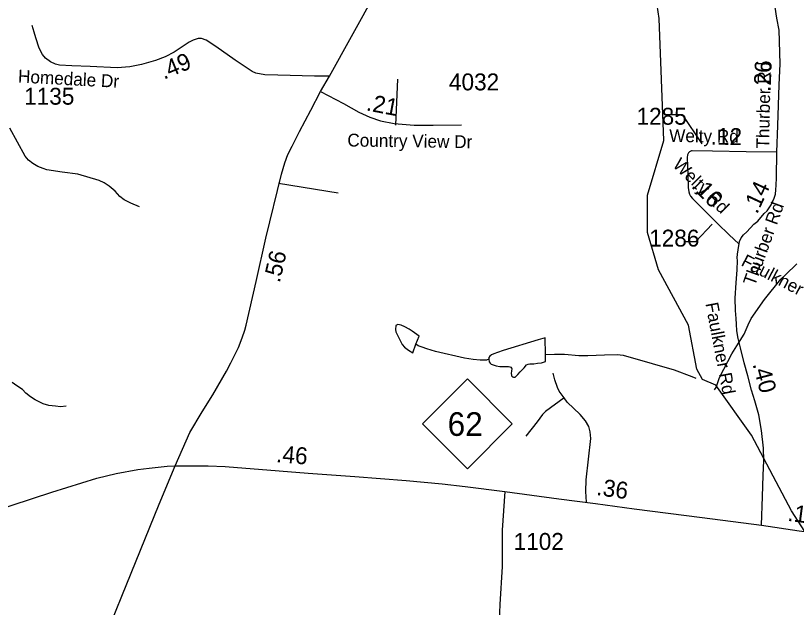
# Model space of a CAD drawing. Extents: x 1662474 to 1856135, y 779280 to 917889.
# Drawn here: x 1749116 to 1754895, y 791226 to 795606 of the extents above; entities that cross this region are included whole.
import ezdxf

# ---------------------------------------------------------------- set-up
doc = ezdxf.new("R2010")
doc.units = 0
for name, color, linetype in [('Exist Hydrographic Misc Water Feature', 7, 'Continuous'), ('Exist Hydrographic Pond Under 1500 Sq Ft', 7, 'Continuous'), ('Exist Road Non-System Type 51', 7, 'Continuous'), ('Exist Road Non-System Type 51 Label', 7, 'Continuous'), ('Exist Road Primary NC Attributed', 7, 'Continuous'), ('Exist Road Primary NC Mileage Hundredths English Label', 7, 'Continuous'), ('Exist Road Primary NC Shield CELL', 7, 'Continuous'), ('Exist Road Primary NC Shield Number Label', 7, 'Continuous'), ('Exist Road Secondary Mileage Hundredths English Label', 7, 'Continuous'), ('Exist Road Secondary Mileage Tenths English Label', 7, 'Continuous'), ('Exist Road Secondary Type 41 Attributed', 7, 'Continuous'), ('Exist Road Secondary Type 51 Attributed', 7, 'Continuous'), ('Exist Road Secondary Type 51 Label', 7, 'Continuous'), ('Exist Road Secondary Type 51 Number Label', 7, 'Continuous')]:
    doc.layers.add(name, color=color, linetype=linetype)

msp = doc.modelspace()

# ---------------------------------------------------------------- linework, layer by layer
at = {"layer": 'Exist Hydrographic Misc Water Feature'}
for points in [[(1755270, 791301.9), (1754858.9, 791940.4), (1754563, 792501.2), (1754298.9, 792870.9), (1754199.9, 792912.3), (1754158.9, 792988.6), (1754094.9, 793314.8), (1753873, 793723.1), (1753792, 794000.4), (1753793.9, 794276.1), (1753913.8, 794680.7), (1753880, 795583.9), (1753864, 795682.8), (1753907.9, 795924.8), (1753991.9, 796080.6), (1754044.8, 796381.5), (1754029.9, 796680.5), (1753940.9, 796964.6), (1753891.9, 797050.9), (1753847, 797675.4), (1753814, 797768), (1753757, 797884.1), (1753750, 798018.8), (1753684, 798151.4)], [(1750033.6, 794191.7), (1749969.8, 794218.2), (1749918.2, 794242.7), (1749888.2, 794266.9), (1749852.6, 794307.2), (1749808.9, 794343.6), (1749770.9, 794367.9), (1749735.3, 794386.2), (1749575.5, 794433.5), (1749459.7, 794446.5), (1749345.7, 794463.4), (1749319.8, 794473.6), (1749280, 794490), (1749244.2, 794512.2), (1749212.2, 794536.6), (1749186.5, 794566.7), (1749074.2, 794773.8)], [(1754289.7, 792836.5), (1754299.7, 792854.4), (1754326.4, 792928.2), (1754356.9, 792987.9), (1754415.8, 793101.5), (1754454.3, 793161.2), (1754507, 793246.9), (1754537.6, 793316.5), (1754560.1, 793364.4), (1754659.2, 793503.6), (1754780.4, 793654.7), (1754814.8, 793688.4), (1754897.4, 793767.7)], [(1752617.1, 793062.2), (1752601.1, 793056.4), (1752553.1, 793056.8), (1752503.1, 793061.1), (1752439.1, 793069.7), (1752223.4, 793119.5), (1752159.6, 793140), (1752123.7, 793152.3), (1752095.8, 793162.5), (1752079.2, 793175)], [(1753037.4, 793096.8), (1753105.5, 793100.2), (1753179.5, 793099.6), (1753285.3, 793090.8), (1753351.6, 793090.2), (1753473.6, 793095.2), (1753567.5, 793098.4), (1753613.6, 793092.1), (1753827.1, 793030.3), (1753990.7, 792985), (1754120.5, 792935.9), (1754150.2, 792921.6)], [(1749489.4, 792715.8), (1749447.4, 792710.1), (1749411.3, 792714.4), (1749361.5, 792720.8), (1749319.6, 792733.2), (1749259.7, 792761.7), (1749225.9, 792784), (1749190.2, 792812.2), (1749166.2, 792838.4), (1749124.6, 792866.8), (1749090.8, 792889.1)]]:
    msp.add_lwpolyline(points, dxfattribs=at)
at = {"layer": 'Exist Hydrographic Pond Under 1500 Sq Ft'}
for points in [[(1752079.2, 793175), (1752102.4, 793232.5), (1752050.7, 793270.9), (1752028.8, 793285.1), (1751996.8, 793303.4), (1751969.1, 793313.6), (1751944.9, 793319.9), (1751939, 793317.9), (1751928.9, 793311.9), (1751926.7, 793282), (1751930.6, 793265.9), (1751975.7, 793171.5), (1751993.7, 793151.4), (1752023.4, 793129.2), (1752055.4, 793110.9), (1752079.2, 793175)], [(1753037.4, 793096.8), (1753036.4, 793220.8), (1752984.3, 793207.3), (1752723.7, 793127.4), (1752681.5, 793111.7), (1752655.4, 793101.9), (1752639.2, 793094.1), (1752625.3, 793086.2), (1752617.1, 793074.3), (1752617.1, 793062.2)], [(1752617.1, 793062.2), (1752621, 793042.2), (1752629, 793034.2), (1752634.7, 793026.1), (1752650.7, 793020), (1752672.6, 793013.8), (1752698.7, 793007.6), (1752750.6, 793009.1), (1752764.7, 793009), (1752772.7, 793006.9), (1752780.7, 793004.9), (1752786.6, 792996.8), (1752788.5, 792992.8), (1752786.4, 792974.9), (1752784.2, 792958.8), (1752786.2, 792942.8), (1752788.1, 792936.8), (1752796.1, 792932.8), (1752802, 792930.7), (1752813.9, 792930.6), (1752832.2, 792948.5), (1752850.4, 792968.3), (1752878.7, 793000.1), (1752896.8, 793020), (1752908.9, 793025.8), (1752922.8, 793027.7), (1752950.9, 793029.5), (1752979, 793033.2), (1753008.9, 793037), (1753023.1, 793040.9), (1753037, 793044.8), (1753037.4, 793096.8)]]:
    msp.add_lwpolyline(points, dxfattribs=at)
at = {"layer": 'Exist Road Non-System Type 51'}
for p, q in [((1751942.2, 795135.5), (1751928.4, 794795.6)), ((1751502.6, 794291.9), (1751061.1, 794363.1))]:
    msp.add_line(p, q, dxfattribs=at)
for points in [[(1753175.1, 792777.5), (1753139.1, 792827.1), (1753126.8, 792853.7), (1753106.4, 792910.1), (1753095, 792958.4)], [(1753175.1, 792777.5), (1753038.4, 792676.8), (1753015.8, 792652.6), (1752976.9, 792598.2), (1752893.1, 792493)], [(1753342, 792004.6), (1753337.2, 792083.6), (1753339.1, 792170.4), (1753373.5, 792476.2), (1753369, 792525.9), (1753357.8, 792563.9), (1753334.6, 792607.7), (1753293.1, 792652.6), (1753198.6, 792745.8), (1753175.1, 792777.5)]]:
    msp.add_lwpolyline(points, dxfattribs=at)
at = {"layer": 'Exist Road Primary NC Attributed'}
for points in [[(1746045.8, 791185.8), (1746175.9, 791239.8), (1746243.3, 791263.5), (1746361.7, 791292.6), (1746551.2, 791320), (1746952.1, 791372.4), (1747117.9, 791395.1), (1747275.5, 791414.7), (1747381.2, 791434.8), (1747441.3, 791449.3), (1747536.1, 791473.9), (1747752, 791544.5), (1748040.8, 791640.7), (1748650.3, 791839.3), (1749382.7, 792079.8), (1749718, 792183.2), (1749860.1, 792216.4), (1750020.5, 792246.5), (1750103.4, 792257.2), (1750236.4, 792270), (1750296.1, 792273.6)], [(1750296.1, 792273.6), (1750541.6, 792274.3), (1750666.4, 792269.7), (1751067.2, 792236.9), (1751282.3, 792219.2), (1751625.7, 792194.6), (1752006.5, 792165.4), (1752272.6, 792140.8), (1752442.9, 792120.8), (1752737.2, 792082.5)], [(1752737.2, 792082.5), (1753136.2, 792029.7), (1753407.7, 791995), (1753692.9, 791955.9), (1754196.5, 791892), (1754636.5, 791833.2)], [(1754636.5, 791833.2), (1754916.2, 791792.2), (1755146.7, 791762.2)]]:
    msp.add_lwpolyline(points, dxfattribs=at)
at = {"layer": 'Exist Road Primary NC Shield CELL'}
msp.add_lwpolyline([(1752126.3, 792584.9), (1752459.2, 792917.9), (1752792.2, 792584.9), (1752459.2, 792251.9)], close=True, dxfattribs=at)
at = {"layer": 'Exist Road Secondary Type 41 Attributed'}
msp.add_lwpolyline([(1751437.9, 795157.1), (1751328.6, 795157.7), (1751056, 795165.5), (1750960.2, 795168.6), (1750893.5, 795179.6), (1750865.4, 795192.6), (1750740.6, 795275.4), (1750598.2, 795378.5), (1750526.9, 795424.3), (1750492, 795435.8), (1750465.9, 795435.8), (1750429.2, 795424.3), (1750400.6, 795408.7), (1750290.2, 795335.8), (1750222.7, 795302), (1750150.3, 795272.8), (1750047.7, 795244.2), (1749961, 795226.5), (1749867.8, 795220.7), (1749668.6, 795229.6), (1749531.4, 795233.2), (1749439.7, 795238.4), (1749412.1, 795245.7), (1749373.6, 795264.5), (1749336.6, 795290.5), (1749314, 795318.1), (1749291, 795365), (1749265, 795442.1), (1749253.8, 795483.7), (1749238.2, 795532.2)], dxfattribs=at)
at = {"layer": 'Exist Road Secondary Type 51 Attributed'}
msp.add_line((1751373.1, 795044.5), (1751437.9, 795157.1), dxfattribs=at)
for points in [[(1751437.9, 795157.1), (1751776.7, 795770.7), (1751826.7, 795858.2), (1751926.2, 795998.8), (1752225.6, 796425.3), (1752414.2, 796694), (1752577.4, 796928.9), (1752658.9, 797050.7), (1752691.2, 797101.8), (1752731.3, 797172.6), (1752767.8, 797252.8), (1752805.4, 797361.5), (1752864.8, 797635.5), (1752882.2, 797701.9), (1752937.8, 797995.5), (1752990.4, 798211.8), (1753031.7, 798335.5), (1753060.5, 798414), (1753091.9, 798467.7), (1753137.7, 798531.8), (1753213.3, 798636.5)], [(1754750.7, 794596.3), (1754757.4, 794792.5), (1754768.1, 795092.6), (1754774.6, 795250.3), (1754766.8, 795497.9), (1754750.4, 795587.2), (1754737.6, 795669.2), (1754732.2, 795722), (1754735.8, 795953.4)], [(1750296.1, 792273.6), (1750404.3, 792520.4), (1750495.7, 792674), (1750574.7, 792799.4), (1750675.7, 792973.5), (1750707.9, 793036.3), (1750764.9, 793150.1), (1750792.5, 793220.9), (1750811.5, 793277.8), (1750822.2, 793314), (1750895.5, 793638.8), (1750968.8, 793959.6), (1751083.7, 794433.6), (1751109.4, 794516.8), (1751131.2, 794578.1), (1751162.1, 794639), (1751218, 794747), (1751301.3, 794905.7), (1751373.1, 795044.5)], [(1751373.1, 795044.5), (1751543.8, 794955), (1751655, 794892.3), (1751737.7, 794855.2), (1751817.6, 794826.7), (1751917.4, 794806.8), (1752065.7, 794795.4), (1752205.4, 794795.4), (1752416.5, 794798.2)], [(1754103.7, 794596.5), (1754096.8, 794590.9), (1754088.6, 794576.6), (1754086.6, 794554.7), (1754090.2, 794426.6), (1754093.9, 794334.6), (1754097.8, 794302.7), (1754104, 794284.5), (1754111.9, 794268.6), (1754126.7, 794252.6), (1754221.2, 794156.1), (1754313.2, 794065.6), (1754395, 793985.5), (1754470.4, 793915.4)], [(1754750.7, 794596.3), (1754522.6, 794597.4), (1754274.9, 794602.1), (1754123, 794605.2), (1754118.7, 794604.6), (1754103.7, 794596.5)], [(1754474.4, 793934.1), (1754486.7, 793961.3), (1754504.4, 793983.3), (1754527.2, 794006.1), (1754580, 794063.3), (1754608.3, 794085), (1754655.1, 794140.7), (1754677.2, 794160.6), (1754693.8, 794183.9), (1754707.4, 794206.3), (1754719.4, 794232.3), (1754729.7, 794254.4), (1754739.1, 794284.7), (1754743.7, 794316.8), (1754746.1, 794350.6), (1754748.1, 794404.4), (1754750.7, 794596.3)], [(1754636.5, 791833.2), (1754644.7, 792046.4), (1754649.3, 792201.3), (1754653.8, 792313.8), (1754651.1, 792404), (1754637.4, 792534.3), (1754616.5, 792650.4), (1754586.4, 792753.4), (1754563.6, 792832.6), (1754536.3, 792940.6), (1754509, 793035.3), (1754481.6, 793146), (1754464.3, 793217.1), (1754454.3, 793271.8), (1754451.6, 793321), (1754448.8, 793363.8), (1754444.3, 793423.9), (1754441.6, 793514.6), (1754448.8, 793627.5), (1754456.1, 793725), (1754458.4, 793793.2), (1754457.1, 793813.6), (1754459.3, 793839.5), (1754462.6, 793873.2), (1754474.4, 793934.1)], [(1748448.7, 788203.3), (1748542, 788397.6), (1748592.7, 788482.1), (1748684, 788600.4), (1748785.5, 788711.9), (1748988.4, 788941.7), (1749079.7, 789053.2), (1749130.4, 789130.9), (1749194.6, 789249.2), (1749340.1, 789526.3), (1749434.7, 789718.9), (1749487.1, 789847.2), (1749517.5, 789963.5), (1749550.9, 790144.1), (1749578.4, 790326.8), (1749592.2, 790430.8), (1749631.5, 790592.8), (1749680.4, 790747.4), (1749775.7, 790997.6), (1749902.2, 791309.6), (1750177.7, 791988.9), (1750296.1, 792273.6)], [(1752737.2, 792082.5), (1752718, 791797.5), (1752718, 791527.6), (1752699.4, 791246.6), (1752688.2, 790950.4), (1752672.3, 790734.4), (1752664.1, 790524.1), (1752656.4, 790372.3), (1752662.6, 790121.5), (1752638.6, 789665.9), (1752633.3, 789473.5)]]:
    msp.add_lwpolyline(points, dxfattribs=at)
at = {"layer": 'Exist Road Secondary Type 51 Label'}
for points in [[(1753925.7, 794874.3), (1754049.3, 794874.3), (1754195, 794657.7)], [(1753925.7, 794874.3), (1754049.3, 794874.3), (1754195, 794657.7)], [(1754067, 793933), (1754150.9, 793933), (1754270.1, 794061.1)], [(1754067, 793933), (1754150.9, 793933), (1754270.1, 794061.1)]]:
    msp.add_lwpolyline(points, dxfattribs=at)

# ---------------------------------------------------------------- texts
at = {"layer": 'Exist Road Non-System Type 51 Label'}
msp.add_text('Faulkner Rd', height=95, rotation=332.28701, dxfattribs=at).set_placement((1754478.7, 793759.7))
at = {"layer": 'Exist Road Primary NC Mileage Hundredths English Label'}
for s, rotation, p in [('.46', 355.27654, (1751040.6, 792301.8)), ('.36', 352.17766, (1753410.2, 792057.8)), ('.17', 352.56859, (1754825.2, 791867.1))]:
    msp.add_text(s, height=125, rotation=rotation, dxfattribs=at).set_placement(p)
at = {"layer": 'Exist Road Primary NC Shield Number Label'}
msp.add_text('62', height=175, dxfattribs=at).set_placement((1752313.4, 792495.2))
at = {"layer": 'Exist Road Secondary Mileage Hundredths English Label'}
for s, rotation, p in [('.26', 87.63999, (1754703.4, 795040.4)), ('.14', 65.01606, (1754603.6, 794131.9))]:
    msp.add_text(s, height=125, rotation=rotation, dxfattribs=at).set_placement(p)
at = {"layer": 'Exist Road Secondary Mileage Tenths English Label'}
for s, rotation, p in [('.49', 22.60624, (1750213.2, 795131.4)), ('.21', 349.34227, (1751705.5, 794905.1)), ('.12', 358.91264, (1754259.1, 794651.6)), ('.16', 314.40066, (1754110.8, 794339.2)), ('.56', 77.13392, (1751070.7, 793623.4)), ('.40', 284.85938, (1754569.6, 793026.3))]:
    msp.add_text(s, height=125, rotation=rotation, dxfattribs=at).set_placement(p)
at = {"layer": 'Exist Road Secondary Type 51 Label'}
for s, rotation, p in [('Thurber Rd', 88.90592, (1754692.8, 794620.9)), ('Homedale Dr', 356.94872, (1749131.7, 795111.2)), ('Welty Rd', 359.39574, (1753952.7, 794670.4)), ('Country View Dr', 359.17484, (1751570.6, 794637.7)), ('Welty Rd', 315.33686, (1753973.6, 794494.4)), ('Thurber Rd', 70.18915, (1754586.8, 793598.8)), ('Faulkner Rd', 280.8272, (1754220.8, 793474.6))]:
    msp.add_text(s, height=95, rotation=rotation, dxfattribs=at).set_placement(p)
at = {"layer": 'Exist Road Secondary Type 51 Number Label'}
for s, p in [('4032', (1752323.2, 795052.7)), ('1135', (1749178.8, 794946.7)), ('1285', (1753711.3, 794798.5)), ('1286', (1753805, 793896.5)), ('1102', (1752801.9, 791651.5))]:
    msp.add_text(s, height=125, dxfattribs=at).set_placement(p)

doc.saveas('drawing.dxf')
